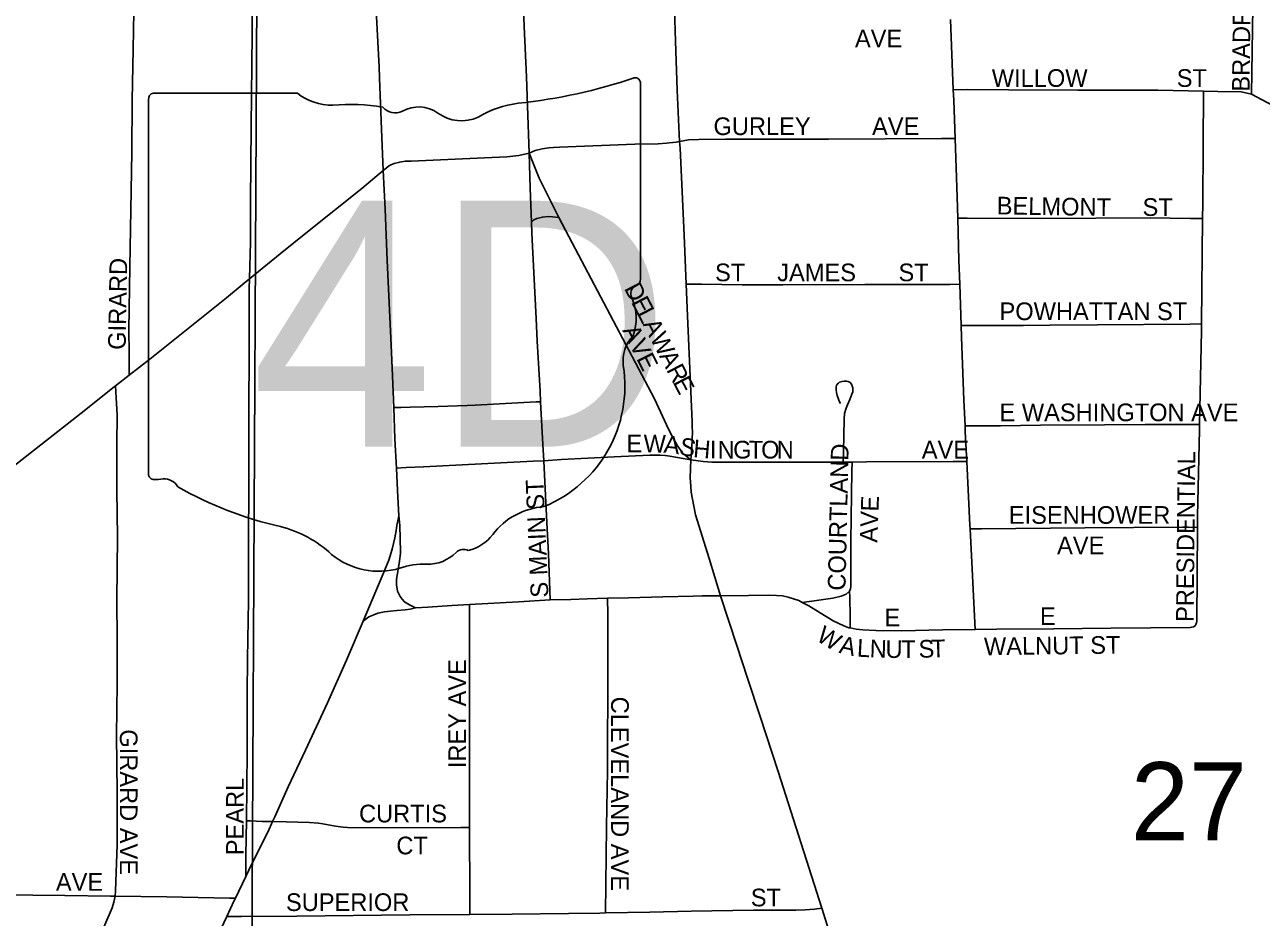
# Model space of a CAD drawing. Extents: x -9.1 to 34, y -3.1 to 22.
# Drawn here: x 5.101 to 5.764, y 19.14 to 19.618 of the extents above; entities that cross this region are included whole.
import ezdxf

# ---------------------------------------------------------------- set-up
doc = ezdxf.new("R2010")
doc.units = 0
for name, color, linetype in [('GM_X_City_Street', 7, 'Continuous'), ('GM_X_City_Street_Text', 7, 'Continuous'), ('GM_X_Section', 7, 'Continuous'), ('GM_X_Section_Text', 7, 'Continuous'), ('GM_X_State_Location', 7, 'Continuous'), ('GM_X_State_Route', 7, 'Continuous'), ('GM_X_State_Shield', 7, 'Continuous')]:
    doc.layers.add(name, color=color, linetype=linetype)

msp = doc.modelspace()

# ---------------------------------------------------------------- linework, layer by layer
at = {"layer": 'GM_X_City_Street'}
for points in [[(5.1567, 19.43064), (5.1567, 19.43948), (5.15671, 19.44257), (5.15661, 19.45491), (5.15718, 19.48867), (5.1577, 19.51924), (5.15814, 19.55026), (5.15838, 19.5781), (5.1589, 19.60544), (5.1595, 19.63556), (5.16007, 19.66558), (5.15974, 19.68101), (5.15982, 19.6881)], [(5.22129, 19.48234), (5.22187, 19.50201), (5.22191, 19.52371), (5.22222, 19.56405), (5.22274, 19.61367), (5.22294, 19.6478), (5.22238, 19.66947), (5.2217, 19.68928)], [(5.75842, 19.58129), (5.75975, 19.67446)], [(5.59708, 19.6213), (5.59857, 19.58369)], [(5.59857, 19.58369), (5.60599, 19.58372), (5.62821, 19.58361), (5.66523, 19.58341), (5.70816, 19.58342), (5.73276, 19.58282)], [(5.59857, 19.58369), (5.59879, 19.57806), (5.59952, 19.55753)], [(5.73216, 19.51468), (5.7323, 19.52277), (5.73255, 19.55383), (5.73276, 19.58282)], [(5.73276, 19.58282), (5.74039, 19.58266), (5.75292, 19.58251), (5.75842, 19.58129)], [(5.75842, 19.58129), (5.78971, 19.56467), (5.81708, 19.54987)], [(5.37117, 19.54975), (5.37447, 19.55115), (5.37824, 19.55196), (5.38175, 19.55248), (5.38432, 19.55266), (5.38738, 19.55287), (5.4278, 19.55451), (5.44034, 19.55474), (5.44482, 19.55502), (5.44631, 19.55517), (5.44829, 19.55536), (5.44992, 19.55558), (5.45181, 19.55598)], [(5.45181, 19.55598), (5.45668, 19.55673), (5.46208, 19.55707), (5.47636, 19.55722), (5.50127, 19.55722), (5.53173, 19.55723), (5.56204, 19.55732), (5.59231, 19.55749), (5.59952, 19.55753)], [(5.59952, 19.55753), (5.60064, 19.52615), (5.60094, 19.51483)], [(5.37244, 19.51267), (5.37182, 19.53095), (5.37117, 19.54975)], [(5.38708, 19.51527), (5.38226, 19.5248), (5.37656, 19.5362), (5.37117, 19.54975)], [(5.37244, 19.51267), (5.37374, 19.51389), (5.37526, 19.51469), (5.37829, 19.51541), (5.38139, 19.5157), (5.38369, 19.51563), (5.38708, 19.51527)], [(5.45788, 19.38525), (5.45512, 19.38745), (5.45348, 19.38908), (5.45066, 19.39275), (5.44792, 19.39793), (5.44583, 19.40185), (5.43836, 19.41795), (5.39429, 19.50154), (5.38708, 19.51527)], [(5.60094, 19.51483), (5.60603, 19.5148), (5.64582, 19.51459), (5.70412, 19.51499), (5.72556, 19.51465), (5.73216, 19.51468)], [(5.60094, 19.51483), (5.60156, 19.49215), (5.60201, 19.47938)], [(5.7316, 19.45814), (5.73216, 19.51468)], [(5.37728, 19.41646), (5.37705, 19.42219), (5.37554, 19.44901), (5.37495, 19.46112), (5.37392, 19.48221), (5.37272, 19.50687), (5.37244, 19.51267)], [(5.2196, 19.19194), (5.21998, 19.22905), (5.21998, 19.2601), (5.22014, 19.27874), (5.22069, 19.30976), (5.22076, 19.34076), (5.22099, 19.3718), (5.22097, 19.41207), (5.22103, 19.44306), (5.22114, 19.47723), (5.22129, 19.48234)], [(5.45539, 19.4795), (5.46358, 19.47938), (5.4853, 19.47909), (5.50715, 19.47914), (5.55105, 19.47925), (5.59666, 19.47936), (5.60201, 19.47938)], [(5.60201, 19.47938), (5.60279, 19.45726)], [(5.60279, 19.45726), (5.60857, 19.45728), (5.62705, 19.45736), (5.63621, 19.45731), (5.65034, 19.45744), (5.67584, 19.45765), (5.72538, 19.45808), (5.7316, 19.45814)], [(5.60279, 19.45726), (5.60301, 19.45109), (5.60415, 19.41735), (5.60484, 19.40346)], [(5.73056, 19.40423), (5.73156, 19.45447), (5.7316, 19.45814)], [(5.14927, 19.15143), (5.14948, 19.15433), (5.15041, 19.17909), (5.1503, 19.20701), (5.15, 19.23756), (5.15032, 19.26542), (5.15043, 19.28906), (5.15025, 19.31017), (5.15045, 19.34405), (5.15016, 19.36889), (5.15014, 19.38758), (5.15022, 19.39709), (5.15032, 19.40624), (5.15029, 19.40932), (5.15006, 19.41554), (5.14985, 19.41863), (5.14942, 19.42505)], [(5.53957, 19.38413), (5.53977, 19.38982), (5.54007, 19.40717), (5.54028, 19.41013), (5.5411, 19.41294), (5.54179, 19.41475), (5.54312, 19.41766), (5.54425, 19.42046), (5.54463, 19.42179), (5.54476, 19.42268), (5.54467, 19.42388), (5.54439, 19.42496), (5.54402, 19.42583), (5.54322, 19.42674), (5.54212, 19.42729), (5.54131, 19.42743), (5.54, 19.42749), (5.5389, 19.42736), (5.5376, 19.42689), (5.53695, 19.42642), (5.53636, 19.42585), (5.536, 19.42519), (5.53578, 19.42444), (5.53574, 19.42289), (5.53601, 19.42135), (5.53637, 19.41987), (5.53683, 19.4183), (5.5374, 19.41681), (5.53806, 19.41548)], [(5.29861, 19.41334), (5.30248, 19.41345), (5.30742, 19.41359), (5.32246, 19.41397), (5.33803, 19.41444), (5.34226, 19.41462), (5.35539, 19.41533), (5.37504, 19.41635), (5.37728, 19.41646)], [(5.37907, 19.38474), (5.37856, 19.39357), (5.37728, 19.41646)], [(5.60484, 19.40346), (5.60786, 19.40349), (5.62381, 19.40363), (5.64526, 19.40384), (5.67968, 19.40402), (5.70135, 19.4043), (5.72328, 19.40428), (5.73056, 19.40423)], [(5.60484, 19.40346), (5.60499, 19.40035), (5.60578, 19.38447)], [(5.72941, 19.3491), (5.72946, 19.3551), (5.73051, 19.40148), (5.73056, 19.40423)], [(5.30003, 19.38093), (5.30523, 19.38119), (5.31456, 19.38166), (5.35609, 19.38375), (5.37343, 19.38458), (5.37907, 19.38474)], [(5.37907, 19.38474), (5.38848, 19.38544), (5.41684, 19.38695), (5.43586, 19.3879), (5.43861, 19.38788), (5.44143, 19.38786), (5.44411, 19.38767), (5.44664, 19.38722), (5.45788, 19.38525)], [(5.38251, 19.31022), (5.38155, 19.33488), (5.38078, 19.34833), (5.38017, 19.36252), (5.37907, 19.38474)], [(5.45788, 19.38525), (5.46455, 19.38443), (5.46907, 19.38414), (5.47335, 19.38413), (5.49019, 19.38408), (5.52111, 19.38407), (5.53957, 19.38413)], [(5.53957, 19.38413), (5.54432, 19.38415)], [(5.5429, 19.31486), (5.54338, 19.31624), (5.54357, 19.3174), (5.54361, 19.32013), (5.54372, 19.34181), (5.54425, 19.37931), (5.54432, 19.38415)], [(5.54432, 19.38415), (5.552, 19.38417), (5.59846, 19.38443), (5.60578, 19.38447)], [(5.60578, 19.38447), (5.60748, 19.35027), (5.60758, 19.34834)], [(5.60758, 19.34834), (5.61373, 19.34839), (5.66914, 19.34887), (5.72147, 19.34919), (5.72456, 19.34916), (5.72941, 19.3491)], [(5.60758, 19.34834), (5.61035, 19.29434)], [(5.72815, 19.29638), (5.72861, 19.29705), (5.72891, 19.29793), (5.72902, 19.29894), (5.72941, 19.3491)], [(5.41217, 19.14252), (5.41258, 19.1887), (5.4132, 19.21861), (5.41324, 19.23536), (5.41329, 19.25784), (5.41332, 19.28059), (5.41329, 19.30245), (5.41323, 19.31112)], [(5.51755, 19.30894), (5.5157, 19.30987), (5.51003, 19.31174), (5.50703, 19.31242), (5.50383, 19.31271), (5.49956, 19.31281), (5.48871, 19.31267), (5.47376, 19.31251)], [(5.51755, 19.30894), (5.52652, 19.31012), (5.53403, 19.31128), (5.53847, 19.3122), (5.54118, 19.31335), (5.5429, 19.31486)], [(5.54319, 19.29527), (5.54263, 19.29536), (5.53995, 19.2963), (5.53423, 19.29906), (5.52111, 19.30715), (5.51755, 19.30894)], [(5.54319, 19.29527), (5.5433, 19.30155), (5.5431, 19.31151), (5.5429, 19.31486)], [(5.33928, 19.18832), (5.33928, 19.21748), (5.33921, 19.28378), (5.33914, 19.30221), (5.33921, 19.3078)], [(5.61035, 19.29434), (5.59274, 19.29422), (5.57103, 19.29372), (5.55702, 19.29388), (5.54999, 19.29422), (5.54653, 19.29466), (5.54319, 19.29527)], [(5.61035, 19.29434), (5.6218, 19.29454), (5.6524, 19.29481), (5.68302, 19.29504), (5.72546, 19.29555), (5.72632, 19.29563), (5.72726, 19.29584), (5.72815, 19.29638)], [(5.21933, 19.162), (5.21941, 19.17351), (5.2196, 19.19194)], [(5.2196, 19.19194), (5.22188, 19.19181), (5.22489, 19.19165), (5.22814, 19.19155), (5.23027, 19.1915), (5.23368, 19.19146)], [(5.23368, 19.19146), (5.24089, 19.19138), (5.25338, 19.19096), (5.25832, 19.19053), (5.26057, 19.19027), (5.26734, 19.18909), (5.27155, 19.18841), (5.27386, 19.18827), (5.29457, 19.18819), (5.3346, 19.1883), (5.33928, 19.18832)], [(5.33946, 19.14164), (5.33946, 19.14244), (5.33941, 19.15179), (5.33928, 19.18817), (5.33928, 19.18832)], [(5.09293, 19.15219), (5.10507, 19.15208), (5.12222, 19.15181), (5.14684, 19.15146), (5.14927, 19.15143)], [(5.12373, 19.09213), (5.12599, 19.0973), (5.12848, 19.10298), (5.13376, 19.11422), (5.14028, 19.12825), (5.14764, 19.14525), (5.14855, 19.14822), (5.14927, 19.15143)], [(5.14927, 19.15143), (5.17699, 19.15109), (5.2106, 19.1505), (5.21373, 19.15044)], [(5.41217, 19.14252), (5.43581, 19.143), (5.45799, 19.14346), (5.49152, 19.14395), (5.51423, 19.14407), (5.5192, 19.14425), (5.5241, 19.14456), (5.52804, 19.14502)], [(5.20908, 19.14056), (5.21709, 19.14062), (5.24669, 19.14086), (5.30724, 19.14142), (5.33946, 19.14164)], [(5.33946, 19.14164), (5.36207, 19.14179), (5.39223, 19.14221), (5.40902, 19.14245), (5.41217, 19.14252)]]:
    msp.add_lwpolyline(points, dxfattribs=at)
at = {"layer": 'GM_X_Section'}
for points in [[(4.2285, 19.77719), (5.226, 19.77229), (5.22068, 18.771), (4.22542, 18.77097)], [(5.226, 19.77229), (6.2379, 19.76083), (6.22532, 18.76489), (5.22068, 18.771)]]:
    msp.add_lwpolyline(points, close=True, dxfattribs=at)
at = {"layer": 'GM_X_State_Route'}
for points in [[(5.28649, 19.6937), (5.28658, 19.69171), (5.28787, 19.65667), (5.28916, 19.62637), (5.29057, 19.5991), (5.29075, 19.59607), (5.29096, 19.58995), (5.29142, 19.58078), (5.29198, 19.56245), (5.29301, 19.54039)], [(5.37117, 19.54975), (5.37026, 19.57497), (5.3697, 19.59053), (5.36859, 19.61748), (5.36683, 19.66002), (5.36535, 19.69497)], [(5.45868, 19.40028), (5.45866, 19.40286), (5.45863, 19.40561), (5.45611, 19.46243), (5.45539, 19.4795), (5.45429, 19.50575), (5.45208, 19.55229), (5.45181, 19.55598), (5.4506, 19.58347), (5.44961, 19.60975), (5.44925, 19.62112), (5.44834, 19.6417), (5.44564, 19.69885)], [(5.09441, 19.38158), (5.13349, 19.41228), (5.14806, 19.424), (5.14942, 19.42505), (5.1567, 19.43064), (5.16783, 19.43919), (5.20901, 19.47206), (5.21849, 19.48007), (5.22129, 19.48234), (5.2378, 19.49579), (5.2524, 19.50745), (5.28147, 19.53068), (5.29301, 19.54039), (5.29433, 19.54145), (5.29589, 19.54271), (5.29713, 19.54342), (5.29887, 19.54406), (5.30181, 19.54488), (5.30473, 19.54534), (5.30789, 19.5454), (5.34735, 19.54713), (5.35929, 19.54772), (5.36561, 19.54842), (5.37117, 19.54975)], [(5.29301, 19.54039), (5.2941, 19.51962), (5.29506, 19.4922), (5.29741, 19.44283), (5.29861, 19.41334), (5.29928, 19.3966), (5.30003, 19.38093), (5.30061, 19.36883), (5.30133, 19.3553)], [(5.45788, 19.38525), (5.45835, 19.39169), (5.4586, 19.39667), (5.45868, 19.40023), (5.45868, 19.40028)], [(5.47376, 19.31251), (5.46776, 19.3324), (5.46039, 19.35586), (5.45868, 19.36431), (5.4581, 19.36806), (5.45778, 19.37105), (5.45755, 19.37566), (5.45788, 19.38525)], [(5.30133, 19.3553), (5.30028, 19.35006), (5.29989, 19.34751), (5.29919, 19.34349), (5.29856, 19.34043), (5.29784, 19.33752), (5.29598, 19.33159), (5.29244, 19.32292), (5.28215, 19.29886)], [(5.30133, 19.3553), (5.30188, 19.35021), (5.30222, 19.3361), (5.30219, 19.33536), (5.30188, 19.3324), (5.30151, 19.32984), (5.3, 19.3213), (5.30005, 19.31831), (5.30069, 19.31493), (5.30209, 19.31203), (5.30304, 19.31065), (5.30432, 19.30922), (5.30711, 19.30754), (5.31028, 19.30601)], [(5.31028, 19.30601), (5.31689, 19.30642), (5.32974, 19.30721), (5.33921, 19.3078), (5.36547, 19.30927), (5.38251, 19.31022), (5.3935, 19.31054), (5.40233, 19.31081), (5.41323, 19.31112), (5.42448, 19.31142), (5.44287, 19.31191), (5.45903, 19.31233), (5.46393, 19.31246), (5.47376, 19.31251)], [(5.58051, 18.98144), (5.57896, 18.98616), (5.57541, 18.99711), (5.56331, 19.03539), (5.54906, 19.07971), (5.53294, 19.12971), (5.52804, 19.14502), (5.5046, 19.21834), (5.49495, 19.24776), (5.48817, 19.2683), (5.48251, 19.28586), (5.47376, 19.31251)], [(5.28215, 19.29886), (5.28528, 19.30118), (5.28787, 19.30234), (5.2901, 19.30314), (5.29358, 19.30386), (5.29688, 19.30423), (5.30029, 19.30454), (5.30465, 19.30493), (5.30739, 19.30531), (5.31028, 19.30601)], [(5.20259, 19.12673), (5.20908, 19.14056), (5.21316, 19.14924), (5.21373, 19.15044), (5.21933, 19.162), (5.22261, 19.16877), (5.23133, 19.18609), (5.23368, 19.19146), (5.23482, 19.19399), (5.24206, 19.21006), (5.25135, 19.22972), (5.2631, 19.25519), (5.27326, 19.27793), (5.28215, 19.29886)]]:
    msp.add_lwpolyline(points, dxfattribs=at)
at = {"layer": 'GM_X_State_Shield'}
for p, q in [((5.24699, 19.58179), (5.16977, 19.58179)), ((5.43084, 19.48207), (5.43084, 19.58675)), ((5.16717, 19.57835), (5.16717, 19.37823)), ((5.43082, 19.48209), (5.43084, 19.48207))]:
    msp.add_line(p, q, dxfattribs=at)
for centre, radius, start, end in [((5.33692, 19.85463), 0.27962, 275.84447, 288.90645), ((5.42792, 19.58719), 0.00294, 351.86209, 97.738), ((5.17019, 19.57878), 0.00305, 98.1301, 188.1301), ((5.26538, 19.60503), 0.02963, 231.61951, 271.11188), ((5.2752, 19.46944), 0.10636, 80.48669, 94.98827), ((5.29935, 19.57981), 0.00855, 219.79206, 297.10237), ((5.31189, 19.55668), 0.01777, 54.46668, 119.14113), ((5.37258, 19.52067), 0.05625, 97.34618, 120.76885), ((5.33483, 19.58841), 0.02138, 233.85621, 294.82819), ((5.42771, 19.48166), 0.00314, 289.60381, 7.73413), ((5.43016, 19.47438), 0.00454, 107.94398, 210.33697), ((5.40126, 19.46115), 0.02727, 340.03296, 23.64957), ((5.44136, 19.43826), 0.01984, 136.8065, 186.92959), ((5.35258, 19.42494), 0.06994, 292.30889, 8.98584), ((5.17022, 19.37779), 0.00308, 171.95839, 258.30661), ((5.17069, 19.39827), 0.02352, 267.33899, 280.60386), ((5.1755, 19.36668), 0.00848, 29.74838, 93.27175), ((5.28256, 19.54648), 0.20192, 240.41292, 257.1985), ((5.38207, 19.32205), 0.0383, 94.40312, 142.57675), ((5.22236, 19.28833), 0.06318, 47.18416, 75.83597), ((5.33354, 19.35883), 0.0226, 282.87319, 323.27711), ((5.31678, 19.35071), 0.02136, 268.77702, 315.54927), ((5.33611, 19.33132), 0.00601, 65.75173, 132.64842), ((5.29069, 19.36569), 0.04009, 230.70037, 286.29184), ((5.31386, 19.2965), 0.03294, 85.69512, 111.20995)]:
    msp.add_arc(centre, radius, start, end, dxfattribs=at)

# ---------------------------------------------------------------- texts
at = {"layer": 'GM_X_City_Street_Text'}
for s, height, rotation, p in [('BRADFORD ST', 0.0094697, 89.39724, (5.7574, 19.58261)), ('AVE', 0.00947, 0.00001, (5.54584, 19.60641)), ('WILLOW', 0.00947, 0.00001, (5.61918, 19.5852)), ('ST', 0.00947, 0.00001, (5.71834, 19.5852)), ('GURLEY', 0.00947, 0.00001, (5.47001, 19.55937)), ('AVE', 0.00947, 0.00001, (5.55501, 19.55937)), ('BELMONT', 0.00947, 359.14642, (5.62179, 19.51687)), ('ST', 0.00947, 0.00001, (5.70001, 19.51604)), ('GIRARD', 0.00947, 88.94215, (5.1549, 19.44421)), ('ST', 0.00947, 0.00001, (5.47084, 19.48104)), ('JAMES', 0.00947, 0.00001, (5.50418, 19.48104)), ('ST', 0.00947, 0.00001, (5.56918, 19.48104)), ('D', 0.00947, 297.46435, (5.42188, 19.47724)), ('E', 0.00947, 297.45698, (5.42573, 19.46985)), ('POWHATTAN ST', 0.0094697, 0.00001, (5.62334, 19.4602)), ('L', 0.00947, 297.47568, (5.4288, 19.46393)), ('AVE', 0.00947, 296.56506, (5.42094, 19.45472)), ('A', 0.00947, 297.46435, (5.43188, 19.45802)), ('W', 0.00947, 297.46728, (5.43572, 19.45062)), ('A', 0.00947, 297.46435, (5.44072, 19.44101)), ('R', 0.00947, 297.46668, (5.44456, 19.43361)), ('E', 0.00947, 297.45698, (5.44802, 19.42696)), ('E WASHINGTON AVE', 0.0094697, 0.00001, (5.62334, 19.40604)), ('E', 0.00947, 0.00001, (5.42335, 19.38937)), ('W', 0.00947, 359.14239, (5.43247, 19.38937)), ('A', 0.00947, 353.60429, (5.44306, 19.38923)), ('S', 0.00947, 348.13808, (5.45111, 19.38834)), ('H', 0.00947, 355.27387, (5.4589, 19.38678)), ('I', 0.00947, 359.81967, (5.46803, 19.38606)), ('N', 0.00947, 359.94784, (5.47222, 19.38604)), ('G', 0.00947, 359.99285, (5.48056, 19.38604)), ('T', 0.00947, 359.99563, (5.48889, 19.38604)), ('O', 0.00947, 359.99285, (5.49556, 19.38604)), ('N', 0.00947, 359.99285, (5.50389, 19.38604)), ('AVE', 0.00947, 0.00001, (5.58168, 19.38604)), ('COURTLAND', 0.00947, 88.6943, (5.54072, 19.31514)), ('PRESIDENTIAL', 0.0094697, 89.41225, (5.72739, 19.2984)), ('S MAIN ST', 0.00947, 92.52806, (5.38156, 19.31168)), ('E', 0.00947, 87.98296, (5.55843, 19.3575)), ('V', 0.00947, 87.94522, (5.55813, 19.34916)), ('EISENHOWER', 0.00947, 0.00001, (5.62834, 19.35104)), ('A', 0.00947, 88.09812, (5.55785, 19.34084)), ('AVE', 0.00947, 0.00001, (5.65418, 19.33475)), ('E', 0.00947, 0.00001, (5.56168, 19.29604)), ('E', 0.00947, 0.00001, (5.64501, 19.29687)), ('W', 0.00947, 328.82865, (5.52456, 19.28879)), ('A', 0.00947, 347.35272, (5.53691, 19.28194)), ('L', 0.00947, 356.89944, (5.54675, 19.27988)), ('N', 0.00947, 358.09001, (5.55362, 19.27951)), ('U', 0.00947, 359.18199, (5.56215, 19.27923)), ('T', 0.00947, 0.57346, (5.57073, 19.27911)), ('S', 0.00947, 1.50091, (5.58006, 19.27922)), ('T', 0.00947, 1.68905, (5.58676, 19.27939)), ('WALNUT ST', 0.00947, 0.71755, (5.61504, 19.28058)), ('IREY AVE', 0.00947, 90, (5.3374, 19.22009)), ('CLEVELAND AVE', 0.0094697, 270, (5.41513, 19.25842)), ('GIRARD AVE', 0.00947, 270, (5.15179, 19.24092)), ('PEARL', 0.00947, 90, (5.21823, 19.17342)), ('CURTIS', 0.00947, 0.00001, (5.28001, 19.19104)), ('CT', 0.00947, 0.00001, (5.30001, 19.17391)), ('AVE', 0.00947, 0.00001, (5.11751, 19.15437)), ('SUPERIOR', 0.00947, 0.00001, (5.24084, 19.14354)), ('ST', 0.00947, 0.00001, (5.49001, 19.14604))]:
    msp.add_text(s, height=height, rotation=rotation, dxfattribs=at).set_placement(p)
at = {"layer": 'GM_X_Section_Text'}
msp.add_text('27', height=0.041856, rotation=0.00001, dxfattribs=at).set_placement((5.69376, 19.1814))
at = {"layer": 'GM_X_State_Location'}
for s in ['s', 'r']:
    msp.add_text(s, height=0.000189, dxfattribs=at).set_placement((5.29603, 19.46499))
msp.add_text('4D', height=0.000189, rotation=0.00001, dxfattribs=at).set_placement((5.24251, 19.45121))
at = {"layer": 'GM_X_State_Shield'}
msp.add_text('4D', height=0.131836, dxfattribs=at).set_placement((5.22199, 19.39234))

doc.saveas('drawing.dxf')
